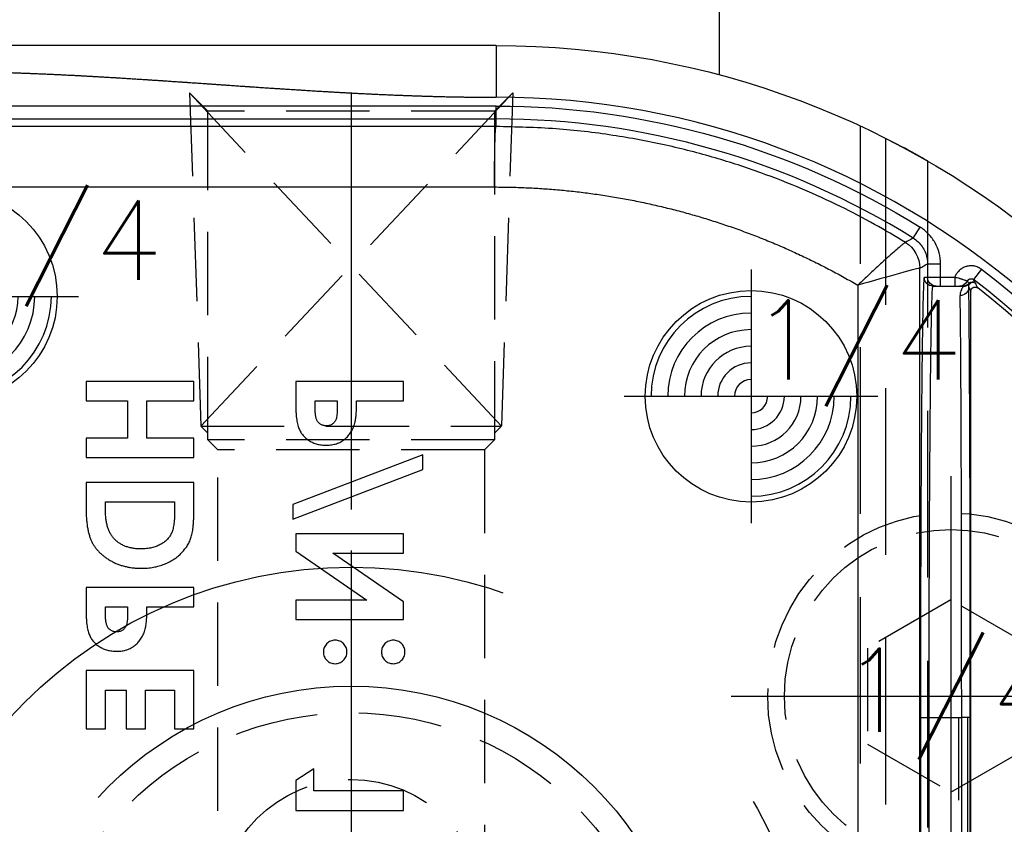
# Model space of a CAD drawing. Extents: x 2651 to 11825, y -3833 to 1075.
# Tile 330 of 656: x 4101 to 4130, y 526 to 550. Entities that reach past the tile are written whole.
import ezdxf
from ezdxf.enums import TextEntityAlignment as Align

# ---------------------------------------------------------------- set-up
doc = ezdxf.new("R2010")
doc.units = 0
doc.header["$LTSCALE"] = 10
for name, pattern in [('CENTER', [2, 1.25, -0.25, 0.25, -0.25]), ('CNSCEN', [17, 15, -1, 0, -1]), ('CNSHID', [4, 3, -1]), ('DASHED', [0.75, 0.5, -0.25]), ('HIDDEN', [0.375, 0.25, -0.125])]:
    doc.linetypes.add(name, pattern=pattern)
doc.layers.get('0').update_dxf_attribs({"linetype": 'CONTINUOUS'})
doc.layers.get('Defpoints').update_dxf_attribs({"linetype": 'CONTINUOUS'})
for name, color, linetype in [('1', 7, 'CONTINUOUS'), ('CEN', 1, 'CENTER'), ('COOL', 150, 'HIDDEN'), ('DIM', 3, 'CONTINUOUS'), ('HIDDEN', 6, 'HIDDEN'), ('PIN', 3, 'CONTINUOUS'), ('TEXT', 4, 'CONTINUOUS'), ('WL1-HL', 4, 'CNSHID'), ('WOR1-CL', 1, 'CNSCEN')]:
    doc.layers.add(name, color=color, linetype=linetype)
doc.styles.get("Standard").update_dxf_attribs({"font": 'romans.shx'})
doc.dimstyles.new('MM& INCH5', dxfattribs={"dimtxt": 5, "dimasz": 2.5, "dimexe": 1, "dimexo": 0.5, "dimtad": 0, "dimrnd": 1.38778e-17, "dimzin": 9, "dimdsep": 46, "dimtxsty": 'Standard', "dimblk": 'CLOSED', "dimcen": 0, "dimclrd": 3, "dimclre": 3, "dimclrt": 3, "dimazin": 2, "dimtfac": 0.75, "dimtofl": 0, "dimtmove": 0, "dimatfit": 3, "dimfxl": 0, "dimtolj": 1, "dimarcsym": 0})

# ---------------------------------------------------------------- blocks, each defined once
blk = doc.blocks.new('DSD')
at = {"layer": '1', "color": 252, "linetype": 'Continuous'}
for p, q in [((488.973, 580.525), (488.973, 578.971)), ((488.973, 578.708), (472.133, 578.708)), ((488.973, 578.32), (488.973, 578.708)), ((472.133, 578.32), (488.973, 578.32)), ((488.973, 578.091), (472.133, 578.094)), ((488.973, 578.091), (488.973, 578.32)), ((472.085, 576.281), (488.925, 576.277)), ((501.496, 574.742), (501.701, 575.072)), ((501.923, 573.972), (501.923, 573.563)), ((501.923, 573.972), (502.312, 573.972)), ((502.312, 573.563), (502.312, 573.972)), ((501.692, 529.457), (501.692, 573.842)), ((503.542, 573.806), (503.307, 573.496)), ((499.831, 573.329), (499.831, 529.985)), ((501.923, 573.563), (501.825, 573.563)), ((502.312, 573.563), (501.923, 573.563)), ((502.739, 573.563), (502.312, 573.563)), ((502.312, 573.304), (502.312, 573.563)), ((502.739, 573.563), (502.739, 573.304)), ((502.997, 573.304), (502.997, 573.304)), ((501.71, 560.35), (501.71, 542.875)), ((501.71, 560.35), (501.969, 560.35)), ((501.969, 560.35), (502.947, 560.35)), ((501.969, 542.875), (501.969, 560.35)), ((502.947, 560.35), (502.947, 542.875)), ((503.206, 560.35), (502.947, 560.35)), ((503.206, 542.875), (503.206, 560.35))]:
    blk.add_line(p, q, dxfattribs=at)
at = {"layer": '1', "color": 6, "linetype": 'DASHED'}
for p, q in [((499.908, 528.968), (499.908, 578.104)), ((500.665, 577.737), (500.665, 520.364)), ((501.927, 577.054), (501.927, 528.968)), ((501.705, 542.875), (501.705, 560.35)), ((501.705, 560.35), (501.71, 560.35)), ((502.862, 542.875), (502.862, 560.35)), ((503.121, 560.35), (503.121, 542.875))]:
    blk.add_line(p, q, dxfattribs=at)
at = {"layer": '1', "color": 7, "linetype": 'Continuous'}
for p, q in [((503.184, 573.383), (503.184, 573.383)), ((502.084, 573.304), (502.182, 573.304)), ((502.182, 573.304), (502.312, 573.304)), ((502.312, 573.304), (502.739, 573.304)), ((503.222, 529.912), (503.222, 573.144)), ((476.666, 570.436), (476.666, 569.855)), ((479.905, 570.436), (476.666, 570.436)), ((479.905, 569.855), (479.905, 570.436)), ((482.959, 570.436), (482.959, 569.788)), ((486.198, 570.436), (482.959, 570.436)), ((486.198, 569.855), (486.198, 570.436)), ((476.666, 569.855), (477.912, 569.855)), ((477.912, 569.855), (477.912, 568.734)), ((478.493, 568.734), (478.493, 569.855)), ((478.493, 569.855), (479.905, 569.855)), ((483.541, 569.672), (483.541, 569.855)), ((483.541, 569.855), (484.205, 569.855)), ((484.205, 569.855), (484.205, 569.649)), ((484.786, 569.855), (486.198, 569.855)), ((477.912, 568.734), (476.666, 568.734)), ((476.666, 568.734), (476.666, 568.153)), ((479.905, 568.734), (478.493, 568.734)), ((479.905, 568.153), (479.905, 568.734)), ((476.666, 568.153), (479.905, 568.153)), ((486.779, 568.236), (482.876, 566.746)), ((486.779, 567.795), (486.779, 568.236)), ((482.876, 566.305), (486.779, 567.795)), ((476.666, 567.405), (476.666, 566.673)), ((479.905, 567.405), (476.666, 567.405)), ((479.905, 566.662), (479.905, 567.405)), ((477.248, 566.824), (479.324, 566.824)), ((477.248, 566.602), (477.248, 566.824)), ((479.324, 566.824), (479.324, 566.52)), ((482.876, 566.746), (482.876, 566.305)), ((482.959, 565.869), (482.959, 565.346)), ((486.198, 565.869), (482.959, 565.869)), ((486.198, 565.288), (486.198, 565.869)), ((482.959, 565.346), (485.091, 563.876)), ((486.198, 563.822), (484.073, 565.288)), ((484.073, 565.288), (486.198, 565.288)), ((476.666, 564.25), (476.666, 563.601)), ((479.905, 564.25), (476.666, 564.25)), ((479.905, 563.669), (479.905, 564.25)), ((485.091, 563.876), (482.959, 563.876)), ((482.959, 563.876), (482.959, 563.295)), ((477.248, 563.486), (477.248, 563.669)), ((477.248, 563.669), (477.912, 563.669)), ((477.912, 563.669), (477.912, 563.463)), ((478.493, 563.669), (479.905, 563.669)), ((486.198, 563.295), (486.198, 563.822)), ((482.959, 563.295), (486.198, 563.295)), ((476.666, 561.759), (476.666, 560.015)), ((479.905, 561.759), (476.666, 561.759)), ((479.905, 560.015), (479.905, 561.759)), ((477.248, 560.015), (477.248, 561.177)), ((477.248, 561.177), (477.871, 561.177)), ((477.871, 561.177), (477.871, 560.015)), ((478.452, 560.015), (478.452, 561.177)), ((478.452, 561.177), (479.324, 561.177)), ((479.324, 561.177), (479.324, 560.015)), ((476.666, 560.015), (477.248, 560.015)), ((477.871, 560.015), (478.452, 560.015)), ((479.324, 560.015), (479.905, 560.015)), ((483.499, 558.811), (482.959, 558.464)), ((483.499, 558.147), (483.499, 558.811)), ((482.959, 558.464), (482.959, 557.565)), ((486.198, 558.147), (483.499, 558.147)), ((486.198, 557.565), (486.198, 558.147)), ((482.959, 557.565), (486.198, 557.565))]:
    blk.add_line(p, q, dxfattribs=at)
at = {"layer": '1', "color": 7, "linetype": 'Continuous', "extrusion": (0, 0, -1)}
blk.add_arc((-488.973, 554.617), 25.908, 90, 171.2121, dxfattribs=at)
at = {"layer": '1', "color": 110, "linetype": 'Continuous'}
blk.add_arc((488.973, 554.617), 24.354, 8.7879, 90, dxfattribs=at)
at = {"layer": '1', "color": 252, "linetype": 'Continuous'}
for radius, start, end in [(24.354, 8.7879, 90), (23.702, 58.1066, 90), (23.704, 10.6489, 52.7905)]:
    blk.add_arc((488.973, 554.617), radius, start, end, dxfattribs=at)
at = {"layer": '1', "color": 252, "linetype": 'Continuous', "extrusion": (0, 0, -1)}
for radius, start, end in [(24.091, 90, 121.8934), (24.093, 127.2095, 169.9667)]:
    blk.add_arc((-488.973, 554.617), radius, start, end, dxfattribs=at)
at = {"layer": '1', "color": 7, "linetype": 'Continuous'}
blk.add_arc((488.973, 554.617), 23.581, 10.8903, 52.1843, dxfattribs=at)
at = {"layer": '1', "color": 252, "linetype": 'Continuous', "extrusion": (0, 0, -1)}
for centre, major_axis, ratio, start_param, end_param in [((488.973, 576.277), (0, -1.814), 0.026177, 1.57079, 3.132863), ((500.785, 573.842), (-0.443, 0.791), 0.99995, 1.060893, 2.0807), ((500.785, 573.842), (-0.118, -0.899), 0.999771, 3.562012, 4.581812), ((502.084, 573.563), (0, 0.259), 0.999962, 3.141593, 4.712389), ((502.182, 573.563), (0, -0.259), 0.999962, 0, 1.570796), ((502.879, 573.563), (0, 0.259), 0.999963, 2.022596, 3.141593), ((502.984, 573.563), (0, 0.259), 0.999925, 2.300524, 3.141593), ((502.991, 573.547), (0.218, -0.14), 0.998355, 0.160221, 1.001184), ((502.997, 573.563), (0, 0.259), 0.999931, 2.334397, 3.141593), ((502.997, 573.563), (0.005, 0.259), 0.999933, 2.31657, 3.123682), ((503.273, 573.304), (0.116, 0.057), 0.999951, 4.330161, 5.824379), ((503.278, 573.294), (0.118, 0.053), 0.999958, 4.325735, 5.786411), ((502.902, 573.269), (0.259, 0.005), 0.977776, 0.020814, 1.590695)]:
    blk.add_ellipse(centre, major_axis=major_axis, ratio=ratio, start_param=start_param, end_param=end_param, dxfattribs=at)
at = {"layer": '1', "color": 7, "linetype": 'Continuous', "extrusion": (0, 0, -1)}
blk.add_ellipse((503.281, 573.288), major_axis=(0.116, 0.057), ratio=0.999951, start_param=4.330388, end_param=5.82471, dxfattribs=at)
at = {"layer": '1', "color": 252, "linetype": 'Continuous'}
blk.add_ellipse((503.149, 560.35), major_axis=(0, 13.213), ratio=0.004363, start_param=4.712389, end_param=6.07201, dxfattribs=at)
at = {"layer": '1', "color": 7, "linetype": 'Continuous'}
blk.add_ellipse((502.89, 560.35), major_axis=(0, 12.954), ratio=0.004451, start_param=4.712389, end_param=6.07201, dxfattribs=at)
for points, degree in [([(488.973, 580.525), (483.359, 580.525), (477.746, 580.525), (472.133, 580.525)], 3), ([(501.259, 574.615), (501.259, 574.615), (501.259, 574.615), (501.259, 574.615)], 3), ([(501.692, 573.842), (501.691, 573.842), (501.691, 573.842), (501.691, 573.842)], 3), ([(503.184, 573.383), (503.177, 573.39)], 1), ([(503.184, 573.374), (503.184, 573.383)], 1), ([(502.984, 573.304), (502.997, 573.304)], 1), ([(502.997, 573.304), (502.991, 573.288)], 1)]:
    blk.add_open_spline(points, degree=degree, dxfattribs=at)
at = {"layer": '1', "color": 110, "linetype": 'Continuous'}
blk.add_open_spline([(472.133, 579.748), (473.135, 579.748), (474.238, 579.715), (475.219, 579.685), (476.343, 579.627), (477.278, 579.578), (478.448, 579.502), (478.915, 579.472), (479.5, 579.432), (479.851, 579.408), (480.553, 579.36), (481.254, 579.311), (481.605, 579.287), (482.189, 579.247), (482.658, 579.217), (483.827, 579.141), (484.763, 579.092), (485.885, 579.034), (486.868, 579.004), (487.97, 578.971), (488.973, 578.971)], degree=2, knots=[0, 0, 0, 0.125, 0.125, 0.25, 0.25, 0.375, 0.375, 0.4375, 0.4375, 0.5, 0.5, 0.5625, 0.5625, 0.625, 0.625, 0.75, 0.75, 0.875, 0.875, 1, 1, 1], dxfattribs=at)
at = {"layer": '1', "color": 252, "linetype": 'Continuous'}
for points, degree in [([(472.133, 579.748), (477.746, 579.748), (483.359, 578.971), (488.973, 578.971)], 3), ([(501.692, 573.842), (501.769, 573.886), (501.846, 573.929), (501.923, 573.972)], 3), ([(503.352, 573.406), (503.337, 573.436), (503.322, 573.466), (503.307, 573.496)], 3), ([(503.357, 573.397), (503.352, 573.406)], 1), ([(503.36, 573.391), (503.357, 573.397)], 1), ([(503.431, 573.246), (503.407, 573.295), (503.384, 573.343), (503.36, 573.391)], 3), ([(503.161, 573.269), (503.181, 573.228), (503.202, 573.186), (503.222, 573.144)], 3)]:
    blk.add_open_spline(points, degree=degree, dxfattribs=at)
for points, knots in [([(501.259, 574.615), (500.953, 574.798), (500.314, 575.179), (499.283, 575.713), (498.144, 576.236), (496.891, 576.727), (495.524, 577.173), (494.043, 577.554), (492.449, 577.849), (490.746, 578.051), (489.574, 578.077), (488.973, 578.091)], [0, 0, 0, 0, 0.082708, 0.172517, 0.269427, 0.373438, 0.484549, 0.602761, 0.728074, 0.860487, 1, 1, 1, 1]), ([(502.312, 573.972), (502.312, 574.082), (502.298, 574.19), (502.243, 574.402), (502.202, 574.506), (502.096, 574.696), (502.03, 574.786), (501.879, 574.944), (501.795, 575.013), (501.701, 575.072)], [0, 0, 0, 0, 0.25, 0.25, 0.5, 0.5, 0.75, 0.75, 1, 1, 1, 1]), ([(501.259, 574.615), (501.255, 574.613), (501.246, 574.61), (501.201, 574.575), (501.126, 574.511), (501.001, 574.405), (500.822, 574.247), (500.603, 574.05), (500.358, 573.825), (500.093, 573.577), (499.916, 573.41), (499.831, 573.329)], [0, 0, 0, 0, 0.084674, 0.168339, 0.249944, 0.371225, 0.500049, 0.615769, 0.750155, 0.878546, 1, 1, 1, 1]), ([(501.496, 574.742), (501.491, 574.739), (501.487, 574.737), (501.462, 574.723), (501.44, 574.712), (501.366, 574.672), (501.313, 574.644), (501.259, 574.615)], [0, 0, 0, 0, 0.053761, 0.053761, 0.326805, 0.326805, 1, 1, 1, 1]), ([(501.496, 574.742), (501.545, 574.707), (501.645, 574.637), (501.765, 574.494), (501.856, 574.331), (501.913, 574.154), (501.92, 574.032), (501.923, 573.972)], [0, 0, 0, 0, 0.195853, 0.3979, 0.6021, 0.804147, 1, 1, 1, 1]), ([(501.691, 573.842), (501.68, 573.843), (501.437, 573.779), (500.728, 573.584), (500.276, 573.457), (499.831, 573.329)], [0, 0, 0, 0, 0.5, 0.5, 1, 1, 1, 1]), ([(503.542, 573.806), (503.526, 573.818), (503.509, 573.829), (503.483, 573.845), (503.474, 573.85), (503.46, 573.857), (503.455, 573.859), (503.446, 573.864), (503.423, 573.874), (503.38, 573.89), (503.34, 573.899), (503.31, 573.905), (503.3, 573.906), (503.28, 573.909), (503.27, 573.91), (503.239, 573.911), (503.199, 573.911), (503.158, 573.907), (503.133, 573.902), (503.128, 573.901), (503.118, 573.899), (503.113, 573.898), (503.098, 573.894), (503.069, 573.886), (503.021, 573.869), (502.985, 573.85), (502.958, 573.835), (502.95, 573.829), (502.933, 573.818), (502.908, 573.8), (502.869, 573.767), (502.842, 573.738), (502.825, 573.718), (502.822, 573.714), (502.816, 573.706), (502.807, 573.693), (502.787, 573.664), (502.772, 573.637), (502.758, 573.61), (502.754, 573.601), (502.746, 573.582), (502.743, 573.572), (502.739, 573.563)], [0, 0, 0, 0, 0.0625, 0.0625, 0.09375, 0.09375, 0.109375, 0.109375, 0.125, 0.1875, 0.25, 0.25, 0.28125, 0.28125, 0.3125, 0.3125, 0.375, 0.4375, 0.4375, 0.453125, 0.453125, 0.46875, 0.46875, 0.5, 0.5625, 0.625, 0.625, 0.65625, 0.65625, 0.6875, 0.75, 0.8125, 0.8125, 0.828125, 0.828125, 0.84375, 0.875, 0.9375, 0.9375, 0.96875, 0.96875, 1, 1, 1, 1]), ([(501.969, 560.35), (501.969, 560.63), (501.969, 561.203), (501.97, 562.076), (501.972, 562.974), (501.975, 563.891), (501.978, 564.822), (501.982, 565.759), (501.986, 566.692), (501.992, 567.612), (501.998, 568.508), (502.005, 569.369), (502.012, 570.181), (502.02, 570.932), (502.029, 571.606), (502.039, 572.19), (502.049, 572.669), (502.06, 573.026), (502.072, 573.259), (502.08, 573.289), (502.084, 573.304)], [0, 0, 0, 0, 0.041403, 0.084471, 0.129205, 0.175604, 0.223668, 0.273397, 0.324791, 0.377851, 0.432575, 0.488964, 0.547018, 0.606736, 0.668119, 0.731167, 0.795879, 0.862255, 0.930296, 1, 1, 1, 1])]:
    blk.add_open_spline(points, degree=3, knots=knots, dxfattribs=at)
at = {"layer": '1', "color": 7, "linetype": 'Continuous'}
for points, knots in [([(501.929, 577.053), (501.925, 577.056), (501.77, 577.146), (501.296, 577.409), (500.985, 577.575), (500.665, 577.737)], [0, 0, 0, 0, 0.5, 0.5, 1, 1, 1, 1]), ([(503.111, 573.45), (503.106, 573.452), (503.102, 573.454), (503.098, 573.455), (503.093, 573.457), (503.089, 573.459), (503.085, 573.461), (503.08, 573.462), (503.076, 573.464), (503.072, 573.466), (503.067, 573.468), (503.063, 573.469), (503.058, 573.471), (503.037, 573.479), (503.022, 573.484), (503, 573.492), (502.996, 573.493), (502.987, 573.496), (502.973, 573.501), (502.948, 573.508), (502.928, 573.515), (502.911, 573.519), (502.906, 573.521), (502.895, 573.524), (502.889, 573.526), (502.861, 573.533), (502.838, 573.539), (502.807, 573.547), (502.801, 573.548), (502.789, 573.551), (502.783, 573.553), (502.764, 573.557), (502.752, 573.56), (502.739, 573.563)], [0, 0, 0, 0, 0.0625, 0.0625, 0.09375, 0.09375, 0.125, 0.125, 0.25, 0.25, 0.3125, 0.3125, 0.375, 0.375, 0.5, 0.5, 0.53125, 0.53125, 0.5625, 0.625, 0.6875, 0.6875, 0.71875, 0.71875, 0.75, 0.75, 0.875, 0.875, 0.90625, 0.90625, 0.9375, 0.9375, 1, 1, 1, 1]), ([(503.112, 573.45), (503.117, 573.458), (503.122, 573.466), (503.134, 573.481), (503.14, 573.488), (503.152, 573.497), (503.155, 573.5), (503.164, 573.505), (503.168, 573.507), (503.181, 573.513), (503.189, 573.517), (503.199, 573.519), (503.204, 573.52), (503.208, 573.521), (503.215, 573.522), (503.227, 573.523), (503.237, 573.522), (503.242, 573.522), (503.246, 573.521), (503.251, 573.521), (503.263, 573.519), (503.274, 573.515), (503.283, 573.511), (503.287, 573.509), (503.291, 573.507), (503.298, 573.503), (503.304, 573.499), (503.307, 573.496)], [0, 0, 0, 0, 0.125, 0.125, 0.25, 0.25, 0.3125, 0.3125, 0.375, 0.375, 0.5, 0.5, 0.53125, 0.53125, 0.5625, 0.625, 0.6875, 0.6875, 0.71875, 0.71875, 0.75, 0.875, 0.875, 0.90625, 0.90625, 0.9375, 1, 1, 1, 1]), ([(503.177, 573.39), (503.165, 573.4), (503.154, 573.41), (503.132, 573.43), (503.122, 573.44), (503.112, 573.45)], [0, 0, 0, 0, 0.5, 0.5, 1, 1, 1, 1]), ([(503.161, 573.269), (503.16, 573.276), (503.16, 573.282), (503.161, 573.295), (503.163, 573.313), (503.167, 573.328), (503.173, 573.345), (503.176, 573.353), (503.181, 573.365), (503.183, 573.37), (503.184, 573.374)], [0, 0, 0, 0, 0.125, 0.125, 0.25, 0.5, 0.5, 0.75, 0.75, 1, 1, 1, 1]), ([(502.739, 573.304), (502.744, 573.304), (502.749, 573.304), (502.757, 573.304), (502.762, 573.304), (502.773, 573.304), (502.778, 573.304), (502.782, 573.304), (502.787, 573.304), (502.792, 573.304), (502.796, 573.304), (502.801, 573.304), (502.806, 573.304), (502.81, 573.304), (502.815, 573.304), (502.82, 573.304), (502.825, 573.304), (502.829, 573.304), (502.834, 573.304), (502.839, 573.304), (502.843, 573.304), (502.848, 573.304), (502.853, 573.304), (502.857, 573.304), (502.862, 573.304), (502.867, 573.304), (502.871, 573.304), (502.876, 573.304), (502.881, 573.304)], [0, 0, 0, 0, 0.0625, 0.0625, 0.125, 0.125, 0.25, 0.25, 0.3125, 0.3125, 0.375, 0.4375, 0.46875, 0.46875, 0.5, 0.5, 0.625, 0.625, 0.6875, 0.6875, 0.71875, 0.71875, 0.75, 0.875, 0.875, 0.9375, 0.9375, 1, 1, 1, 1]), ([(502.879, 573.304), (502.894, 573.304), (502.91, 573.304), (502.936, 573.304), (502.945, 573.304), (502.963, 573.304), (502.973, 573.304), (502.984, 573.304)], [0, 0, 0, 0, 0.5, 0.5, 0.75, 0.75, 1, 1, 1, 1]), ([(502.991, 573.288), (502.989, 573.284), (502.985, 573.279), (502.977, 573.267), (502.973, 573.26), (502.966, 573.248), (502.963, 573.244), (502.958, 573.235), (502.956, 573.231), (502.948, 573.217), (502.943, 573.206), (502.928, 573.172), (502.918, 573.146), (502.908, 573.101), (502.906, 573.085), (502.902, 573.052), (502.901, 573.034), (502.902, 573.016)], [0, 0, 0, 0, 0.125, 0.125, 0.25, 0.25, 0.3125, 0.3125, 0.375, 0.375, 0.5, 0.5, 0.75, 0.75, 0.875, 0.875, 1, 1, 1, 1]), ([(503.222, 573.144), (503.222, 573.15), (503.223, 573.162), (503.225, 573.174), (503.228, 573.182), (503.229, 573.186), (503.231, 573.191), (503.234, 573.2), (503.239, 573.208), (503.243, 573.214), (503.246, 573.218), (503.248, 573.222), (503.251, 573.226), (503.256, 573.232), (503.265, 573.241), (503.274, 573.248), (503.281, 573.253), (503.285, 573.255), (503.289, 573.258), (503.297, 573.262), (503.306, 573.265), (503.313, 573.268), (503.318, 573.269), (503.322, 573.27), (503.327, 573.271), (503.335, 573.273), (503.347, 573.274), (503.359, 573.274), (503.367, 573.273), (503.372, 573.272), (503.377, 573.271), (503.386, 573.269), (503.394, 573.267), (503.405, 573.262), (503.411, 573.26), (503.421, 573.254), (503.426, 573.25), (503.431, 573.246)], [0, 0, 0, 0, 0.0625, 0.125, 0.125, 0.15625, 0.15625, 0.1875, 0.25, 0.25, 0.28125, 0.28125, 0.3125, 0.3125, 0.375, 0.4375, 0.4375, 0.46875, 0.46875, 0.5, 0.5625, 0.5625, 0.59375, 0.59375, 0.625, 0.625, 0.6875, 0.75, 0.75, 0.78125, 0.78125, 0.8125, 0.875, 0.875, 0.9375, 0.9375, 1, 1, 1, 1]), ([(482.959, 569.788), (482.96, 569.745), (482.96, 569.663), (482.964, 569.545), (482.972, 569.437), (482.982, 569.337), (482.996, 569.247), (483.012, 569.165), (483.031, 569.093), (483.054, 569.029), (483.081, 568.971), (483.109, 568.917), (483.144, 568.867), (483.18, 568.819), (483.221, 568.775), (483.265, 568.733), (483.313, 568.695), (483.365, 568.66), (483.42, 568.628), (483.478, 568.601), (483.538, 568.578), (483.601, 568.559), (483.667, 568.544), (483.735, 568.534), (483.807, 568.527), (483.855, 568.527), (483.879, 568.526)], [0, 0, 0, 0, 0.070781, 0.136552, 0.197012, 0.252923, 0.303687, 0.349719, 0.39124, 0.428479, 0.463057, 0.49715, 0.531002, 0.564226, 0.597701, 0.631421, 0.665597, 0.700451, 0.735881, 0.771092, 0.806975, 0.843534, 0.88094, 0.919294, 0.95918, 1, 1, 1, 1]), ([(484.737, 569.195), (484.741, 569.212), (484.75, 569.248), (484.759, 569.307), (484.767, 569.376), (484.775, 569.454), (484.78, 569.541), (484.783, 569.637), (484.786, 569.743), (484.786, 569.817), (484.786, 569.855)], [0, 0, 0, 0, 0.077373, 0.167614, 0.272108, 0.390016, 0.521363, 0.667272, 0.82681, 1, 1, 1, 1]), ([(483.605, 569.26), (483.6, 569.27), (483.589, 569.292), (483.576, 569.329), (483.565, 569.372), (483.556, 569.421), (483.549, 569.475), (483.544, 569.536), (483.542, 569.602), (483.541, 569.648), (483.541, 569.672)], [0, 0, 0, 0, 0.082101, 0.173825, 0.278953, 0.396639, 0.527316, 0.671298, 0.828754, 1, 1, 1, 1]), ([(484.205, 569.649), (484.205, 569.612), (484.204, 569.543), (484.198, 569.449), (484.188, 569.373), (484.175, 569.314), (484.154, 569.267), (484.129, 569.226), (484.099, 569.191), (484.063, 569.161), (484.023, 569.137), (483.978, 569.12), (483.93, 569.109), (483.896, 569.108), (483.879, 569.108)], [0, 0, 0, 0, 0.15516, 0.285496, 0.390503, 0.470975, 0.538446, 0.603655, 0.666587, 0.730199, 0.794945, 0.860228, 0.928121, 1, 1, 1, 1]), ([(483.879, 569.108), (483.863, 569.108), (483.834, 569.109), (483.792, 569.116), (483.752, 569.128), (483.716, 569.145), (483.683, 569.167), (483.653, 569.193), (483.626, 569.224), (483.612, 569.248), (483.605, 569.26)], [0, 0, 0, 0, 0.137788, 0.267341, 0.390444, 0.511778, 0.629509, 0.747829, 0.871885, 1, 1, 1, 1]), ([(483.879, 568.526), (483.906, 568.527), (483.96, 568.528), (484.037, 568.536), (484.112, 568.551), (484.183, 568.57), (484.25, 568.596), (484.315, 568.626), (484.375, 568.664), (484.431, 568.706), (484.485, 568.753), (484.533, 568.804), (484.578, 568.86), (484.618, 568.919), (484.654, 568.982), (484.687, 569.049), (484.715, 569.12), (484.73, 569.17), (484.737, 569.195)], [0, 0, 0, 0, 0.068875, 0.135349, 0.199289, 0.26155, 0.322915, 0.382772, 0.442844, 0.502652, 0.562749, 0.62274, 0.682687, 0.743329, 0.805013, 0.868067, 0.933111, 1, 1, 1, 1]), ([(476.666, 566.673), (476.667, 566.616), (476.668, 566.505), (476.676, 566.346), (476.69, 566.197), (476.708, 566.059), (476.732, 565.933), (476.763, 565.818), (476.798, 565.715), (476.84, 565.622), (476.888, 565.536), (476.942, 565.455), (477.003, 565.379), (477.071, 565.306), (477.146, 565.237), (477.227, 565.171), (477.316, 565.111), (477.411, 565.053), (477.511, 565), (477.616, 564.955), (477.725, 564.917), (477.838, 564.886), (477.955, 564.861), (478.077, 564.843), (478.203, 564.833), (478.288, 564.832), (478.331, 564.831)], [0, 0, 0, 0, 0.060148, 0.116267, 0.168654, 0.217399, 0.262434, 0.303933, 0.34226, 0.377441, 0.411406, 0.445398, 0.479766, 0.514584, 0.550214, 0.587001, 0.624663, 0.663615, 0.703456, 0.74345, 0.784013, 0.825133, 0.867265, 0.910306, 0.954424, 1, 1, 1, 1]), ([(477.507, 565.718), (477.486, 565.742), (477.443, 565.791), (477.391, 565.878), (477.346, 565.973), (477.31, 566.079), (477.282, 566.195), (477.262, 566.322), (477.25, 566.459), (477.248, 566.553), (477.248, 566.602)], [0, 0, 0, 0, 0.101663, 0.207636, 0.318745, 0.43668, 0.563507, 0.698681, 0.844447, 1, 1, 1, 1]), ([(478.331, 564.831), (478.392, 564.833), (478.512, 564.835), (478.689, 564.859), (478.858, 564.898), (479.018, 564.953), (479.169, 565.02), (479.306, 565.101), (479.431, 565.194), (479.541, 565.297), (479.636, 565.409), (479.717, 565.526), (479.781, 565.648), (479.821, 565.756), (479.846, 565.849), (479.861, 565.931), (479.875, 566.024), (479.886, 566.129), (479.895, 566.245), (479.9, 566.374), (479.904, 566.514), (479.905, 566.611), (479.905, 566.662)], [0, 0, 0, 0, 0.065773, 0.129478, 0.19143, 0.252446, 0.311787, 0.368818, 0.424092, 0.478492, 0.531394, 0.582004, 0.631201, 0.679503, 0.705561, 0.735222, 0.769132, 0.806858, 0.84893, 0.895117, 0.94547, 1, 1, 1, 1]), ([(479.324, 566.52), (479.324, 566.484), (479.323, 566.415), (479.317, 566.315), (479.311, 566.222), (479.3, 566.137), (479.287, 566.059), (479.269, 565.99), (479.25, 565.927), (479.226, 565.872), (479.199, 565.821), (479.168, 565.775), (479.133, 565.729), (479.093, 565.687), (479.049, 565.646), (479.002, 565.609), (478.95, 565.573), (478.894, 565.54), (478.834, 565.51), (478.77, 565.483), (478.704, 565.461), (478.634, 565.443), (478.56, 565.43), (478.483, 565.419), (478.403, 565.414), (478.348, 565.413), (478.321, 565.412)], [0, 0, 0, 0, 0.062615, 0.120429, 0.174199, 0.223725, 0.269028, 0.310765, 0.348115, 0.382378, 0.414753, 0.447195, 0.480045, 0.513739, 0.547963, 0.582918, 0.619315, 0.657124, 0.695687, 0.735514, 0.775823, 0.817652, 0.860743, 0.905387, 0.951998, 1, 1, 1, 1]), ([(478.321, 565.412), (478.278, 565.413), (478.196, 565.415), (478.075, 565.429), (477.962, 565.453), (477.856, 565.487), (477.757, 565.529), (477.666, 565.583), (477.581, 565.645), (477.532, 565.694), (477.507, 565.718)], [0, 0, 0, 0, 0.142277, 0.277429, 0.406477, 0.530595, 0.650143, 0.766851, 0.883502, 1, 1, 1, 1]), ([(476.666, 563.601), (476.667, 563.559), (476.667, 563.477), (476.671, 563.359), (476.679, 563.25), (476.689, 563.151), (476.703, 563.06), (476.719, 562.979), (476.738, 562.907), (476.761, 562.843), (476.788, 562.785), (476.817, 562.731), (476.851, 562.681), (476.887, 562.632), (476.928, 562.589), (476.972, 562.547), (477.021, 562.508), (477.072, 562.474), (477.127, 562.442), (477.185, 562.414), (477.245, 562.392), (477.308, 562.373), (477.374, 562.358), (477.443, 562.348), (477.514, 562.341), (477.562, 562.34), (477.586, 562.34)], [0, 0, 0, 0, 0.070781, 0.136552, 0.197012, 0.252923, 0.303687, 0.349719, 0.39124, 0.428479, 0.463057, 0.49715, 0.531002, 0.564226, 0.597701, 0.631421, 0.665597, 0.700451, 0.735881, 0.771092, 0.806975, 0.843534, 0.88094, 0.919294, 0.95918, 1, 1, 1, 1]), ([(478.444, 563.009), (478.448, 563.025), (478.457, 563.061), (478.466, 563.121), (478.475, 563.19), (478.482, 563.267), (478.487, 563.355), (478.49, 563.451), (478.493, 563.557), (478.493, 563.63), (478.493, 563.669)], [0, 0, 0, 0, 0.077373, 0.167614, 0.272108, 0.390016, 0.521363, 0.667272, 0.82681, 1, 1, 1, 1]), ([(477.312, 563.074), (477.307, 563.084), (477.296, 563.106), (477.283, 563.143), (477.272, 563.186), (477.263, 563.234), (477.256, 563.289), (477.251, 563.349), (477.249, 563.416), (477.248, 563.462), (477.248, 563.486)], [0, 0, 0, 0, 0.082101, 0.173825, 0.278953, 0.396639, 0.527316, 0.671298, 0.828754, 1, 1, 1, 1]), ([(477.912, 563.463), (477.912, 563.426), (477.911, 563.357), (477.905, 563.263), (477.895, 563.187), (477.882, 563.127), (477.861, 563.08), (477.836, 563.04), (477.806, 563.005), (477.771, 562.975), (477.73, 562.95), (477.685, 562.934), (477.637, 562.923), (477.603, 562.922), (477.586, 562.921)], [0, 0, 0, 0, 0.15516, 0.285496, 0.390503, 0.470975, 0.538446, 0.603655, 0.666587, 0.730199, 0.794945, 0.860228, 0.928121, 1, 1, 1, 1]), ([(477.586, 562.921), (477.571, 562.922), (477.541, 562.923), (477.499, 562.93), (477.459, 562.942), (477.423, 562.958), (477.39, 562.98), (477.36, 563.007), (477.333, 563.038), (477.319, 563.062), (477.312, 563.074)], [0, 0, 0, 0, 0.137788, 0.267341, 0.390444, 0.511778, 0.629509, 0.747829, 0.871885, 1, 1, 1, 1]), ([(477.586, 562.34), (477.613, 562.34), (477.667, 562.341), (477.745, 562.35), (477.819, 562.364), (477.89, 562.383), (477.957, 562.41), (478.022, 562.44), (478.082, 562.477), (478.138, 562.52), (478.192, 562.566), (478.24, 562.618), (478.285, 562.673), (478.325, 562.732), (478.361, 562.795), (478.394, 562.863), (478.422, 562.934), (478.437, 562.984), (478.444, 563.009)], [0, 0, 0, 0, 0.068875, 0.135349, 0.199289, 0.26155, 0.322915, 0.382772, 0.442844, 0.502652, 0.562749, 0.62274, 0.682687, 0.743329, 0.805013, 0.868067, 0.933111, 1, 1, 1, 1]), ([(484.144, 562.672), (484.12, 562.671), (484.074, 562.669), (484.007, 562.648), (483.946, 562.616), (483.892, 562.57), (483.847, 562.517), (483.814, 562.456), (483.793, 562.389), (483.791, 562.343), (483.79, 562.319)], [0, 0, 0, 0, 0.12783, 0.250877, 0.372608, 0.500305, 0.628002, 0.750286, 0.873333, 1, 1, 1, 1]), ([(484.496, 562.319), (484.494, 562.343), (484.492, 562.389), (484.472, 562.455), (484.439, 562.517), (484.395, 562.57), (484.342, 562.616), (484.28, 562.648), (484.214, 562.669), (484.168, 562.671), (484.144, 562.672)], [0, 0, 0, 0, 0.127088, 0.250543, 0.372679, 0.500053, 0.627277, 0.749413, 0.871745, 1, 1, 1, 1]), ([(485.885, 562.672), (485.861, 562.671), (485.815, 562.669), (485.749, 562.648), (485.688, 562.616), (485.635, 562.57), (485.59, 562.516), (485.556, 562.456), (485.537, 562.389), (485.535, 562.343), (485.534, 562.319)], [0, 0, 0, 0, 0.128226, 0.250531, 0.372639, 0.499833, 0.627179, 0.749842, 0.87294, 1, 1, 1, 1]), ([(486.239, 562.319), (486.238, 562.343), (486.236, 562.389), (486.216, 562.456), (486.182, 562.517), (486.137, 562.57), (486.083, 562.616), (486.022, 562.648), (485.955, 562.669), (485.909, 562.671), (485.885, 562.672)], [0, 0, 0, 0, 0.126678, 0.249735, 0.372031, 0.499739, 0.627447, 0.750221, 0.872159, 1, 1, 1, 1]), ([(483.79, 562.319), (483.791, 562.296), (483.793, 562.249), (483.813, 562.183), (483.847, 562.122), (483.892, 562.069), (483.946, 562.023), (484.007, 561.99), (484.074, 561.97), (484.12, 561.968), (484.144, 561.966)], [0, 0, 0, 0, 0.126727, 0.249831, 0.371148, 0.498906, 0.626663, 0.749005, 0.872109, 1, 1, 1, 1]), ([(484.144, 561.966), (484.167, 561.967), (484.213, 561.97), (484.279, 561.99), (484.339, 562.023), (484.393, 562.069), (484.438, 562.122), (484.472, 562.183), (484.492, 562.249), (484.494, 562.296), (484.496, 562.319)], [0, 0, 0, 0, 0.12614, 0.24756, 0.370463, 0.498806, 0.627149, 0.749023, 0.872692, 1, 1, 1, 1]), ([(485.534, 562.319), (485.535, 562.296), (485.537, 562.25), (485.556, 562.183), (485.59, 562.123), (485.635, 562.069), (485.688, 562.023), (485.749, 561.99), (485.815, 561.97), (485.861, 561.967), (485.885, 561.966)], [0, 0, 0, 0, 0.12712, 0.250277, 0.371969, 0.499375, 0.62663, 0.749351, 0.871713, 1, 1, 1, 1]), ([(485.885, 561.966), (485.909, 561.967), (485.955, 561.97), (486.022, 561.99), (486.083, 562.023), (486.137, 562.069), (486.182, 562.122), (486.216, 562.183), (486.236, 562.249), (486.238, 562.296), (486.239, 562.319)], [0, 0, 0, 0, 0.127902, 0.249898, 0.37328, 0.501049, 0.628817, 0.750146, 0.873261, 1, 1, 1, 1])]:
    blk.add_open_spline(points, degree=3, knots=knots, dxfattribs=at)
blk.add_rational_spline([(488.925, 576.277), (492.78, 576.276), (496.501, 575.27), (499.831, 573.329)], [1, 0.976931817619, 0.976931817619, 1], degree=3, dxfattribs=at)
at = {"layer": '1', "color": 252, "linetype": 'Continuous'}
blk.add_rational_spline([(501.825, 573.563), (501.757, 573.563), (501.71, 568.09), (501.71, 560.35)], [1, 0.804737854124, 0.804737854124, 1], degree=3, dxfattribs=at)
blk = doc.blocks.new('*U10', base_point=(1624.618, 1808.955))
for p, q in [((1624.618, 1811.842), (1622.118, 1810.399)), ((1627.118, 1810.398), (1624.618, 1811.842)), ((1622.118, 1810.399), (1622.118, 1807.512)), ((1627.118, 1807.511), (1627.118, 1810.398)), ((1622.118, 1807.512), (1624.618, 1806.068)), ((1624.618, 1806.068), (1627.118, 1807.511))]:
    blk.add_line(p, q)
for radius in [5.5, 5]:
    blk.add_circle((1624.618, 1808.955), radius)
at = {"layer": 'CEN'}
for p, q in [((1624.618, 1815.555), (1624.618, 1802.355)), ((1618.018, 1808.955), (1631.218, 1808.955))]:
    blk.add_line(p, q, dxfattribs=at)
blk = doc.blocks.new('*D109')
at = {"layer": 'Defpoints', "color": 0}
for p in [(4086.684, 927.642), (4086.684, 894.882), (4171.684, 387.642)]:
    blk.add_point(p, dxfattribs=at)
at = {"layer": 'DIM', "color": 3, "lineweight": -2}
blk.add_line((4086.684, 895.382), (4086.684, 927.642), dxfattribs=at)
at = {"layer": 'DIM', "color": 3, "insert": (4086.684, 948.624), "char_height": 5, "attachment_point": 5, "rotation": 90}
blk.add_mtext('\\A1;85 [3.346]', dxfattribs=at)
blk = doc.blocks.new('_Closed')
at = {"color": 0, "linetype": 'ByBlock', "lineweight": -2}
for p, q in [((-1, 0.167), (0, 0)), ((-1, 0.167), (-1, -0.167)), ((0, 0), (-1, -0.167)), ((0, 0), (-1, 0))]:
    blk.add_line(p, q, dxfattribs=at)
blk = doc.blocks.new('*D110')
at = {"layer": 'Defpoints', "color": 0}
for p in [(4064.684, 927.642), (4064.684, 906.842), (4171.684, 387.642)]:
    blk.add_point(p, dxfattribs=at)
at = {"layer": 'DIM', "color": 3, "lineweight": -2}
blk.add_line((4064.684, 907.342), (4064.684, 927.642), dxfattribs=at)
at = {"layer": 'DIM', "color": 3, "insert": (4064.684, 950.648), "char_height": 5, "attachment_point": 5, "rotation": 90}
blk.add_mtext('\\A1;107 [4.213]', dxfattribs=at)
blk = doc.blocks.new('*D111')
at = {"layer": 'Defpoints', "color": 0}
for p in [(4051.684, 927.642), (4051.684, 912.642), (4171.684, 387.642)]:
    blk.add_point(p, dxfattribs=at)
at = {"layer": 'DIM', "color": 3, "lineweight": -2}
blk.add_line((4051.684, 913.142), (4051.684, 927.642), dxfattribs=at)
at = {"layer": 'DIM', "color": 3, "insert": (4051.684, 950.648), "char_height": 5, "attachment_point": 5, "rotation": 90}
blk.add_mtext('\\A1;120 [4.724]', dxfattribs=at)
blk = doc.blocks.new('*D112')
at = {"layer": 'Defpoints', "color": 0}
for p in [(3974.684, 927.642), (3974.684, 892.822), (4171.684, 387.642)]:
    blk.add_point(p, dxfattribs=at)
at = {"layer": 'DIM', "color": 3, "lineweight": -2}
blk.add_line((3974.684, 893.322), (3974.684, 927.642), dxfattribs=at)
at = {"layer": 'DIM', "color": 3, "insert": (3974.684, 950.648), "char_height": 5, "attachment_point": 5, "rotation": 90}
blk.add_mtext('\\A1;197 [7.756]', dxfattribs=at)
blk = doc.blocks.new('*D113')
at = {"layer": 'Defpoints', "color": 0}
for p in [(3966.684, 927.642), (3971.684, 807.17), (4171.684, 387.642)]:
    blk.add_point(p, dxfattribs=at)
at = {"layer": 'DIM', "color": 3, "lineweight": -2}
for p, q in [((3966.684, 922.642), (3966.684, 927.642)), ((3971.684, 917.642), (3966.684, 922.642)), ((3971.684, 807.67), (3971.684, 917.642))]:
    blk.add_line(p, q, dxfattribs=at)
at = {"layer": 'DIM', "color": 3, "insert": (3966.684, 951.005), "char_height": 5, "attachment_point": 5, "rotation": 90}
blk.add_mtext('\\A1;200 [7.874]', dxfattribs=at)
blk = doc.blocks.new('*D114')
at = {"layer": 'Defpoints', "color": 0}
for p in [(3931.684, 927.642), (3931.684, 912.642), (4171.684, 387.642)]:
    blk.add_point(p, dxfattribs=at)
at = {"layer": 'DIM', "color": 3, "lineweight": -2}
blk.add_line((3931.684, 913.142), (3931.684, 927.642), dxfattribs=at)
at = {"layer": 'DIM', "color": 3, "insert": (3931.684, 951.005), "char_height": 5, "attachment_point": 5, "rotation": 90}
blk.add_mtext('\\A1;240 [9.449]', dxfattribs=at)
blk = doc.blocks.new('*D115')
at = {"layer": 'Defpoints', "color": 0}
for p in [(3896.684, 927.642), (3896.684, 910.642), (4171.684, 387.642)]:
    blk.add_point(p, dxfattribs=at)
at = {"layer": 'DIM', "color": 3, "lineweight": -2}
blk.add_line((3896.684, 911.142), (3896.684, 927.642), dxfattribs=at)
at = {"layer": 'DIM', "color": 3, "insert": (3896.684, 953.386), "char_height": 5, "attachment_point": 5, "rotation": 90}
blk.add_mtext('\\A1;275 [10.827]', dxfattribs=at)
blk = doc.blocks.new('*D122')
at = {"layer": 'Defpoints', "color": 0}
for p in [(3881.004, 912.642), (3898.684, 912.642), (4171.684, 387.642)]:
    blk.add_point(p, dxfattribs=at)
at = {"layer": 'DIM', "color": 3, "lineweight": -2}
blk.add_line((3898.184, 912.642), (3881.004, 912.642), dxfattribs=at)
at = {"layer": 'DIM', "color": 3, "insert": (3855.26, 912.642), "char_height": 5, "attachment_point": 5}
blk.add_mtext('\\A1;525 [20.669]', dxfattribs=at)
blk = doc.blocks.new('*D123')
at = {"layer": 'Defpoints', "color": 0}
for p in [(3857.842, 862.642), (3869.984, 862.642), (4171.684, 387.642)]:
    blk.add_point(p, dxfattribs=at)
at = {"layer": 'DIM', "color": 3, "lineweight": -2}
blk.add_line((3869.484, 862.642), (3857.842, 862.642), dxfattribs=at)
at = {"layer": 'DIM', "color": 3, "insert": (3832.098, 862.642), "char_height": 5, "attachment_point": 5}
blk.add_mtext('\\A1;475 [18.701]', dxfattribs=at)
blk = doc.blocks.new('*D124')
at = {"layer": 'Defpoints', "color": 0}
for p in [(3941.504, 859.642), (3857.842, 854.642), (4171.684, 387.642)]:
    blk.add_point(p, dxfattribs=at)
at = {"layer": 'DIM', "color": 3, "lineweight": -2}
for p, q in [((3867.842, 859.642), (3862.842, 854.642)), ((3941.004, 859.642), (3867.842, 859.642)), ((3862.842, 854.642), (3857.842, 854.642))]:
    blk.add_line(p, q, dxfattribs=at)
at = {"layer": 'DIM', "color": 3, "insert": (3832.098, 854.642), "char_height": 5, "attachment_point": 5}
blk.add_mtext('\\A1;472 [18.583]', dxfattribs=at)
blk = doc.blocks.new('*D125')
at = {"layer": 'Defpoints', "color": 0}
for p in [(3870.047, 797.642), (3962.156, 797.642), (4171.684, 387.642)]:
    blk.add_point(p, dxfattribs=at)
at = {"layer": 'DIM', "color": 3, "lineweight": -2}
blk.add_line((3961.656, 797.642), (3870.047, 797.642), dxfattribs=at)
at = {"layer": 'DIM', "color": 3, "insert": (3844.303, 797.642), "char_height": 5, "attachment_point": 5}
blk.add_mtext('\\A1;410 [16.142]', dxfattribs=at)
blk = doc.blocks.new('*D126')
at = {"layer": 'Defpoints', "color": 0}
for p in [(3870.047, 832.642), (4069.264, 832.642), (4171.684, 387.642)]:
    blk.add_point(p, dxfattribs=at)
at = {"layer": 'DIM', "color": 3, "lineweight": -2}
blk.add_line((4068.764, 832.642), (3870.047, 832.642), dxfattribs=at)
at = {"layer": 'DIM', "color": 3, "insert": (3846.684, 832.642), "char_height": 5, "attachment_point": 5}
blk.add_mtext('\\A1;445 [17.52]', dxfattribs=at)
blk = doc.blocks.new('*D127')
at = {"layer": 'Defpoints', "color": 0}
for p in [(3857.842, 879.642), (4071.444, 879.642), (4171.684, 387.642)]:
    blk.add_point(p, dxfattribs=at)
at = {"layer": 'DIM', "color": 3, "lineweight": -2}
blk.add_line((4070.944, 879.642), (3857.842, 879.642), dxfattribs=at)
at = {"layer": 'DIM', "color": 3, "insert": (3834.479, 879.642), "char_height": 5, "attachment_point": 5}
blk.add_mtext('\\A1;492 [19.37]', dxfattribs=at)
blk = doc.blocks.new('*D128')
at = {"layer": 'Defpoints', "color": 0}
for p in [(3857.842, 899.642), (4057.484, 899.642), (4171.684, 387.642)]:
    blk.add_point(p, dxfattribs=at)
at = {"layer": 'DIM', "color": 3, "lineweight": -2}
blk.add_line((4056.984, 899.642), (3857.842, 899.642), dxfattribs=at)
at = {"layer": 'DIM', "color": 3, "insert": (3832.098, 899.642), "char_height": 5, "attachment_point": 5}
blk.add_mtext('\\A1;512 [20.157]', dxfattribs=at)
blk = doc.blocks.new('*D129')
at = {"layer": 'Defpoints', "color": 0}
for p in [(3870.047, 743.242), (4076.434, 743.242), (4171.684, 387.642)]:
    blk.add_point(p, dxfattribs=at)
at = {"layer": 'DIM', "color": 3, "lineweight": -2}
blk.add_line((4075.934, 743.242), (3870.047, 743.242), dxfattribs=at)
at = {"layer": 'DIM', "color": 3, "insert": (3849.065, 743.242), "char_height": 5, "attachment_point": 5}
blk.add_mtext('\\A1;355.6 [14]', dxfattribs=at)
blk = doc.blocks.new('*D130')
at = {"layer": 'Defpoints', "color": 0}
for p in [(3870.047, 762.642), (3896.684, 762.642), (4171.684, 387.642)]:
    blk.add_point(p, dxfattribs=at)
at = {"layer": 'DIM', "color": 3, "lineweight": -2}
blk.add_line((3896.184, 762.642), (3870.047, 762.642), dxfattribs=at)
at = {"layer": 'DIM', "color": 3, "insert": (3844.303, 762.642), "char_height": 5, "attachment_point": 5}
blk.add_mtext('\\A1;375 [14.764]', dxfattribs=at)
blk = doc.blocks.new('*D131')
at = {"layer": 'Defpoints', "color": 0}
for p in [(3870.047, 719.642), (3896.684, 719.642), (4171.684, 387.642)]:
    blk.add_point(p, dxfattribs=at)
at = {"layer": 'DIM', "color": 3, "lineweight": -2}
blk.add_line((3896.184, 719.642), (3870.047, 719.642), dxfattribs=at)
at = {"layer": 'DIM', "color": 3, "insert": (3844.303, 719.642), "char_height": 5, "attachment_point": 5}
blk.add_mtext('\\A1;332 [13.071]', dxfattribs=at)
blk = doc.blocks.new('*D132')
at = {"layer": 'Defpoints', "color": 0}
for p in [(3870.047, 592.642), (3897.724, 592.642), (4171.684, 387.642)]:
    blk.add_point(p, dxfattribs=at)
at = {"layer": 'DIM', "color": 3, "lineweight": -2}
blk.add_line((3897.224, 592.642), (3870.047, 592.642), dxfattribs=at)
at = {"layer": 'DIM', "color": 3, "insert": (3846.684, 592.642), "char_height": 5, "attachment_point": 5}
blk.add_mtext('\\A1;205 [8.071]', dxfattribs=at)
blk = doc.blocks.new('*D133')
at = {"layer": 'Defpoints', "color": 0}
for p in [(4098.024, 590.842), (3870.047, 584.642), (4171.684, 387.642)]:
    blk.add_point(p, dxfattribs=at)
at = {"layer": 'DIM', "color": 3, "lineweight": -2}
for p, q in [((3880.047, 590.842), (3875.047, 584.642)), ((4097.524, 590.842), (3880.047, 590.842)), ((3875.047, 584.642), (3870.047, 584.642))]:
    blk.add_line(p, q, dxfattribs=at)
at = {"layer": 'DIM', "color": 3, "insert": (3851.446, 584.642), "char_height": 5, "attachment_point": 5}
blk.add_mtext('\\A1;203.2 [8]', dxfattribs=at)
blk = doc.blocks.new('*D134')
at = {"layer": 'Defpoints', "color": 0}
for p in [(3870.047, 612.642), (3896.684, 612.642), (4171.684, 387.642)]:
    blk.add_point(p, dxfattribs=at)
at = {"layer": 'DIM', "color": 3, "lineweight": -2}
blk.add_line((3896.184, 612.642), (3870.047, 612.642), dxfattribs=at)
at = {"layer": 'DIM', "color": 3, "insert": (3846.684, 612.642), "char_height": 5, "attachment_point": 5}
blk.add_mtext('\\A1;225 [8.858]', dxfattribs=at)
blk = doc.blocks.new('*D135')
at = {"layer": 'Defpoints', "color": 0}
for p in [(3870.047, 655.642), (3896.684, 655.642), (4171.684, 387.642)]:
    blk.add_point(p, dxfattribs=at)
at = {"layer": 'DIM', "color": 3, "lineweight": -2}
blk.add_line((3896.184, 655.642), (3870.047, 655.642), dxfattribs=at)
at = {"layer": 'DIM', "color": 3, "insert": (3844.303, 655.642), "char_height": 5, "attachment_point": 5}
blk.add_mtext('\\A1;268 [10.551]', dxfattribs=at)
blk = doc.blocks.new('*D136')
at = {"layer": 'Defpoints', "color": 0}
for p in [(3870.047, 562.642), (3896.684, 562.642), (4171.684, 387.642)]:
    blk.add_point(p, dxfattribs=at)
at = {"layer": 'DIM', "color": 3, "lineweight": -2}
blk.add_line((3896.184, 562.642), (3870.047, 562.642), dxfattribs=at)
at = {"layer": 'DIM', "color": 3, "insert": (3849.422, 562.642), "char_height": 5, "attachment_point": 5}
blk.add_mtext('\\A1;175 [6.89]', dxfattribs=at)
blk = doc.blocks.new('*D137')
at = {"layer": 'Defpoints', "color": 0}
for p in [(3870.047, 519.642), (3896.684, 519.642), (4171.684, 387.642)]:
    blk.add_point(p, dxfattribs=at)
at = {"layer": 'DIM', "color": 3, "lineweight": -2}
blk.add_line((3896.184, 519.642), (3870.047, 519.642), dxfattribs=at)
at = {"layer": 'DIM', "color": 3, "insert": (3847.041, 519.642), "char_height": 5, "attachment_point": 5}
blk.add_mtext('\\A1;132 [5.197]', dxfattribs=at)
blk = doc.blocks.new('*D156')
at = {"layer": 'Defpoints', "color": 0}
for p in [(4095.484, 927.642), (4095.484, 766.102), (4171.684, 387.642)]:
    blk.add_point(p, dxfattribs=at)
at = {"layer": 'DIM', "color": 3, "lineweight": -2}
blk.add_line((4095.484, 766.602), (4095.484, 927.642), dxfattribs=at)
at = {"layer": 'DIM', "color": 3, "insert": (4095.484, 943.862), "char_height": 5, "attachment_point": 5, "rotation": 90}
blk.add_mtext('\\A1;76.2 [3]', dxfattribs=at)
blk = doc.blocks.new('*D157')
at = {"layer": 'Defpoints', "color": 0}
for p in [(4103.484, 927.642), (4096.684, 860.062), (4171.684, 387.642)]:
    blk.add_point(p, dxfattribs=at)
at = {"layer": 'DIM', "color": 3, "lineweight": -2}
for p, q in [((4103.484, 922.642), (4103.484, 927.642)), ((4096.684, 917.642), (4103.484, 922.642)), ((4096.684, 860.562), (4096.684, 917.642))]:
    blk.add_line(p, q, dxfattribs=at)
at = {"layer": 'DIM', "color": 3, "insert": (4103.484, 948.624), "char_height": 5, "attachment_point": 5, "rotation": 90}
blk.add_mtext('\\A1;75 [2.953]', dxfattribs=at)
blk = doc.blocks.new('117')
at = {"layer": 'WL1-HL'}
for radius in [13.87, 10.3]:
    blk.add_circle((254.95, 1693.104), radius, dxfattribs=at)
at = {"layer": 'WOR1-CL'}
blk.add_line((254.95, 1707.474), (254.95, 1678.734), dxfattribs=at)
blk = doc.blocks.new('A$C257357D5')
at = {"layer": 'COOL', "color": 1, "linetype": 'CENTER'}
blk.add_line((-61, 60.106), (-61, -35), dxfattribs=at)
at = {"layer": 'COOL'}
for points in [[(-56.15, 60.106), (-65.509, 50.106), (-56.491, 50.106), (-65.85, 60.106)], [(-56.15, 60.106), (-56.7, 59.556), (-65.3, 59.556), (-65.85, 60.106)], [(-65.85, 60.106), (-65.509, 50.106), (-65.3, 49.897)], [(-56.15, 60.106), (-56.491, 50.106), (-56.7, 49.897)], [(-56.7, 59.556), (-56.7, 49.688), (-65.3, 49.688), (-65.3, 59.556)], [(-56.7, 49.688), (-57, 49.388), (-65, 49.388), (-65.3, 49.688)], [(-57, 49.388), (-57, -32.691), (-61, -35), (-65, -32.691), (-65, 49.388)]]:
    blk.add_lwpolyline(points, dxfattribs=at)
for centre, radius in [((-61, 32), 9.5), ((-61, 35.5), 4)]:
    blk.add_circle(centre, radius, dxfattribs=at)
blk.add_blockref('117', (-315.95, -1661.104), dxfattribs=at)
blk = doc.blocks.new('*U6', base_point=(965.4695, 1808.9548))
blk.add_circle((965.4695, 1808.9548), 0.5)
for radius, start, end in [(0.4724, 90, 180), (0.3937, 90, 180), (0.315, 90, 180), (0.2362, 90, 180), (0.1575, 90, 180), (0.0787, 90, 180), (0.0787, 270, 0), (0.1575, 270, 0), (0.2362, 270, 0), (0.315, 270, 0), (0.3937, 270, 0), (0.4724, 270, 0)]:
    blk.add_arc((965.4695, 1808.9548), radius, start, end)
at = {"layer": 'PIN'}
for p, q in [((965.4695, 1809.5548), (965.4695, 1808.3548)), ((964.8695, 1808.9548), (966.0695, 1808.9548))]:
    blk.add_line(p, q, dxfattribs=at)

msp = doc.modelspace()

# ---------------------------------------------------------------- linework, layer by layer
msp.add_line((4121.737, 548.291), (4121.737, 554.226))

# ---------------------------------------------------------------- block references
at = {"layer": 'DIM'}
for name, p in [('DSD', (3626.059, -31.352)), ('A$C257357D5', (4171.684, 487.642))]:
    msp.add_blockref(name, p, dxfattribs=at)
at = {"layer": 'HIDDEN'}
msp.add_blockref('*U10', (4128.684, 529.642), dxfattribs=at)
at = {"layer": 'PIN', "xscale": 6.35, "yscale": 6.35, "zscale": 6.35}
for p in [(4098.684, 541.642), (4122.684, 538.642)]:
    msp.add_blockref('*U6', p, dxfattribs=at)

# ---------------------------------------------------------------- texts
at = {"layer": 'PIN', "color": 4}
for p in [(4098.684, 542.142), (4122.684, 539.142)]:
    msp.add_text('1/4', height=2.3813, dxfattribs=at).set_placement(p)
at = {"layer": 'TEXT'}
msp.add_text('1/4', height=2.5, dxfattribs=at).set_placement((4128.684, 529.642), align=Align.MIDDLE)

# ---------------------------------------------------------------- dimensions: what is measured, and where the dimension line sits
at = {"layer": 'DIM'}
for feature_location, offset, dtype, picture, middle in [((3896.684, 910.642), (0, 17), 1, '*D115', (3896.684, 953.386)), ((3931.684, 912.642), (0, 15), 1, '*D114', (3931.684, 951.005)), ((3971.684, 807.17), (-5, 120.472), 1, '*D113', (3966.684, 951.005)), ((3974.684, 892.822), (0, 34.82), 1, '*D112', (3974.684, 950.648)), ((4051.684, 912.642), (0, 15), 1, '*D111', (4051.684, 950.648)), ((4064.684, 906.842), (0, 20.8), 1, '*D110', (4064.684, 950.648)), ((4086.684, 894.882), (0, 32.76), 1, '*D109', (4086.684, 948.624)), ((4096.684, 860.062), (6.8, 67.58), 1, '*D157', (4103.484, 948.624)), ((4095.484, 766.102), (0, 161.54), 1, '*D156', (4095.484, 943.862)), ((3898.684, 912.642), (-17.68, 0), 0, '*D122', (3855.26, 912.642)), ((4057.484, 899.642), (-199.642, 0), 0, '*D128', (3832.098, 899.642)), ((4071.444, 879.642), (-213.602, 0), 0, '*D127', (3834.479, 879.642)), ((3869.984, 862.642), (-12.142, 0), 0, '*D123', (3832.098, 862.642)), ((3941.504, 859.642), (-83.662, -5), 0, '*D124', (3832.098, 854.642)), ((4069.264, 832.642), (-199.217, 0), 0, '*D126', (3846.684, 832.642)), ((3962.156, 797.642), (-92.109, 0), 0, '*D125', (3844.303, 797.642)), ((3896.684, 762.642), (-26.637, 0), 0, '*D130', (3844.303, 762.642)), ((4076.434, 743.242), (-206.387, 0), 0, '*D129', (3849.065, 743.242)), ((3896.684, 719.642), (-26.637, 0), 0, '*D131', (3844.303, 719.642)), ((3896.684, 655.642), (-26.637, 0), 0, '*D135', (3844.303, 655.642)), ((3896.684, 612.642), (-26.637, 0), 0, '*D134', (3846.684, 612.642)), ((3897.724, 592.642), (-27.677, 0), 0, '*D132', (3846.684, 592.642)), ((4098.024, 590.842), (-227.977, -6.2), 0, '*D133', (3851.446, 584.642)), ((3896.684, 562.642), (-26.637, 0), 0, '*D136', (3849.422, 562.642)), ((3896.684, 519.642), (-26.637, 0), 0, '*D137', (3847.041, 519.642))]:
    dim = msp.add_ordinate_dim(feature_location=feature_location, offset=offset, dtype=dtype, origin=(4171.684, 387.642), dimstyle='MM& INCH5', dxfattribs=at)
    dim.commit()
    dim.dimension.update_dxf_attribs({"geometry": picture, "text_midpoint": middle})

doc.saveas('drawing.dxf')
